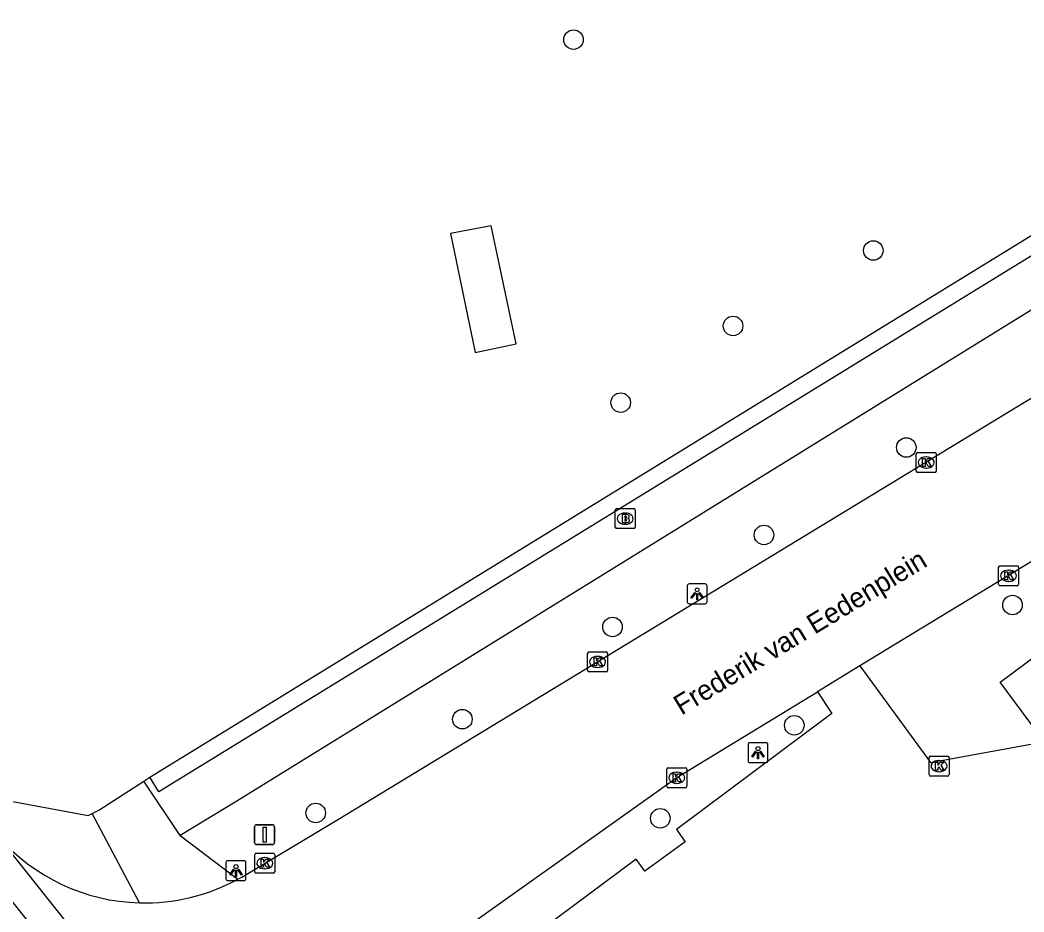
# Model space of a CAD drawing. Extents: x 160664 to 161506, y 382245 to 383288.
# Drawn here: x 161158.3 to 161208.6, y 382647.9 to 382692.6 of the extents above; entities that cross this region are included whole.
import ezdxf

# ---------------------------------------------------------------- set-up
doc = ezdxf.new("R2010")
doc.units = 0
for name, color, linetype in [('IMGEO_Boom', 7, 'Continuous'), ('IMGEO_Brandkraan', 7, 'Continuous'), ('IMGEO_Groenvoorziening', 7, 'Continuous'), ('IMGEO_Kolk', 7, 'Continuous'), ('IMGEO_Lichtpunt', 7, 'Continuous'), ('IMGEO_Openbare_ruimte_label', 7, 'Continuous'), ('IMGEO_Pand', 7, 'Continuous'), ('IMGEO_Parkeervlak_open', 7, 'Continuous'), ('IMGEO_Rijbaan_lokaal_gesloten', 7, 'Continuous'), ('IMGEO_Rijbaan_lokaal_open', 7, 'Continuous'), ('IMGEO_Verkeersbordpaal', 7, 'Continuous'), ('IMGEO_Voetpad_open', 7, 'Continuous')]:
    doc.layers.add(name, color=color, linetype=linetype)

msp = doc.modelspace()

# ---------------------------------------------------------------- linework, layer by layer
at = {"layer": 'IMGEO_Boom'}
for centre in [(161186.025, 382691.594), (161201.044, 382681.036), (161194.019, 382677.26), (161188.391, 382673.421), (161202.698, 382671.174), (161195.568, 382666.796), (161208.021, 382663.284), (161187.981, 382662.188), (161180.457, 382657.568), (161197.088, 382657.264), (161173.111, 382652.872), (161190.372, 382652.605)]:
    msp.add_circle(centre, 0.489, dxfattribs=at)
at = {"layer": 'IMGEO_Brandkraan'}
for p, q in [((161188.117, 382667.185), (161188.117, 382668.037)), ((161188.192, 382668.111), (161189.044, 382668.111)), ((161188.605, 382667.891), (161188.63, 382667.891)), ((161189.118, 382668.037), (161189.118, 382667.185)), ((161188.628, 382667.331), (161188.603, 382667.331)), ((161189.044, 382667.111), (161188.192, 382667.111))]:
    msp.add_line(p, q, dxfattribs=at)
for points in [[(161188.117, 382667.185), (161188.117, 382668.037)], [(161188.192, 382668.111), (161189.044, 382668.111)], [(161188.465, 382667.811), (161188.465, 382667.411), (161188.678, 382667.411)], [(161188.696, 382667.811), (161188.465, 382667.811)], [(161188.644, 382667.73), (161188.59, 382667.73), (161188.59, 382667.654)], [(161189.118, 382668.037), (161189.118, 382667.185)], [(161188.59, 382667.654), (161188.643, 382667.654)], [(161188.652, 382667.578), (161188.59, 382667.578), (161188.59, 382667.497)], [(161188.59, 382667.497), (161188.652, 382667.497)], [(161189.044, 382667.111), (161188.192, 382667.111)]]:
    msp.add_lwpolyline(points, dxfattribs=at)
for centre, radius, start, end in [((161188.194, 382668.035), 0.0765, 91.552, 178.448), ((161188.194, 382668.035), 0.0765, 91.552, 178.448), ((161188.645, 382667.692), 0.0379, 267.8285, 90.9355), ((161188.7, 382667.666), 0.145, 59.4692, 91.5367), ((161188.725, 382667.713), 0.0922, 285.5137, 58.1501), ((161189.042, 382668.035), 0.0765, 1.552, 88.448), ((161189.042, 382668.035), 0.0765, 1.552, 88.448), ((161188.653, 382667.537), 0.0404, 269.8759, 90.5077), ((161188.684, 382667.662), 0.251, 268.6676, 293.5347), ((161188.73, 382667.521), 0.105, 301.3115, 78.989), ((161188.194, 382667.187), 0.0765, 181.552, 268.448), ((161188.194, 382667.187), 0.0765, 181.552, 268.448), ((161189.042, 382667.187), 0.0765, 271.552, 358.448), ((161189.042, 382667.187), 0.0765, 271.552, 358.448)]:
    msp.add_arc(centre, radius, start, end, dxfattribs=at)
for centre, major_axis, ratio, start_param, end_param in [((161188.604, 382667.611), (-0.387, 0.002), 0.722429, 4.712389, 7.853982), ((161188.629, 382667.611), (-0.39, 0.002), 0.717154, 1.570796, 4.712389)]:
    msp.add_ellipse(centre, major_axis=major_axis, ratio=ratio, start_param=start_param, end_param=end_param, dxfattribs=at)
at = {"layer": 'IMGEO_Groenvoorziening'}
msp.add_lwpolyline([(161164.791, 382654.665), (161254.743, 382709.924)], dxfattribs=at)
at = {"layer": 'IMGEO_Kolk'}
for p, q in [((161203.199, 382669.996), (161203.199, 382670.848)), ((161203.274, 382670.922), (161204.126, 382670.922)), ((161204.2, 382670.848), (161204.2, 382669.996)), ((161203.687, 382670.702), (161203.712, 382670.702)), ((161204.126, 382669.922), (161203.274, 382669.922)), ((161203.71, 382670.142), (161203.685, 382670.142)), ((161207.398, 382665.248), (161208.25, 382665.248)), ((161207.323, 382664.322), (161207.323, 382665.174)), ((161207.811, 382665.028), (161207.836, 382665.028)), ((161208.324, 382665.174), (161208.324, 382664.322)), ((161208.25, 382664.248), (161207.398, 382664.248)), ((161207.834, 382664.468), (161207.809, 382664.468)), ((161186.732, 382660.01), (161186.732, 382660.862)), ((161186.807, 382660.936), (161187.659, 382660.936)), ((161187.22, 382660.716), (161187.245, 382660.716)), ((161187.733, 382660.862), (161187.733, 382660.01)), ((161187.659, 382659.936), (161186.807, 382659.936)), ((161187.243, 382660.156), (161187.218, 382660.156)), ((161203.84, 382654.792), (161203.84, 382655.644)), ((161203.915, 382655.718), (161204.767, 382655.718)), ((161204.841, 382655.644), (161204.841, 382654.792)), ((161190.775, 382655.135), (161191.627, 382655.135)), ((161204.328, 382655.498), (161204.353, 382655.498)), ((161190.7, 382654.209), (161190.7, 382655.061)), ((161191.188, 382654.915), (161191.213, 382654.915)), ((161191.701, 382655.061), (161191.701, 382654.209)), ((161204.767, 382654.718), (161203.915, 382654.718)), ((161204.351, 382654.938), (161204.326, 382654.938)), ((161191.627, 382654.135), (161190.775, 382654.135)), ((161191.211, 382654.355), (161191.186, 382654.355)), ((161170.055, 382649.932), (161170.055, 382650.784)), ((161170.13, 382650.858), (161170.982, 382650.858)), ((161170.543, 382650.638), (161170.568, 382650.638)), ((161171.056, 382650.784), (161171.056, 382649.932)), ((161170.982, 382649.858), (161170.13, 382649.858)), ((161170.566, 382650.078), (161170.541, 382650.078))]:
    msp.add_line(p, q, dxfattribs=at)
for points in [[(161203.199, 382669.996), (161203.199, 382670.848)], [(161203.274, 382670.922), (161204.126, 382670.922)], [(161204.2, 382670.848), (161204.2, 382669.996)], [(161203.52, 382670.622), (161203.643, 382670.622), (161203.643, 382670.471), (161203.773, 382670.622), (161203.937, 382670.622), (161203.791, 382670.471), (161203.944, 382670.222), (161203.792, 382670.222), (161203.707, 382670.386), (161203.643, 382670.319), (161203.643, 382670.222), (161203.52, 382670.222), (161203.52, 382670.622)], [(161204.126, 382669.922), (161203.274, 382669.922)], [(161207.398, 382665.248), (161208.25, 382665.248)], [(161207.323, 382664.322), (161207.323, 382665.174)], [(161207.644, 382664.948), (161207.767, 382664.948), (161207.767, 382664.797), (161207.897, 382664.948), (161208.061, 382664.948), (161207.915, 382664.797), (161208.068, 382664.548), (161207.916, 382664.548), (161207.831, 382664.712), (161207.767, 382664.645), (161207.767, 382664.548), (161207.644, 382664.548), (161207.644, 382664.948)], [(161208.324, 382665.174), (161208.324, 382664.322)], [(161208.25, 382664.248), (161207.398, 382664.248)], [(161186.732, 382660.01), (161186.732, 382660.862)], [(161186.807, 382660.936), (161187.659, 382660.936)], [(161187.733, 382660.862), (161187.733, 382660.01)], [(161187.053, 382660.636), (161187.176, 382660.636), (161187.176, 382660.485), (161187.306, 382660.636), (161187.47, 382660.636), (161187.324, 382660.485), (161187.477, 382660.236), (161187.325, 382660.236), (161187.24, 382660.4), (161187.176, 382660.333), (161187.176, 382660.236), (161187.053, 382660.236), (161187.053, 382660.636)], [(161187.659, 382659.936), (161186.807, 382659.936)], [(161203.84, 382654.792), (161203.84, 382655.644)], [(161203.915, 382655.718), (161204.767, 382655.718)], [(161204.841, 382655.644), (161204.841, 382654.792)], [(161190.775, 382655.135), (161191.627, 382655.135)], [(161204.161, 382655.418), (161204.284, 382655.418), (161204.284, 382655.267), (161204.414, 382655.418), (161204.578, 382655.418), (161204.432, 382655.267), (161204.585, 382655.018), (161204.433, 382655.018), (161204.348, 382655.182), (161204.284, 382655.115), (161204.284, 382655.018), (161204.161, 382655.018), (161204.161, 382655.418)], [(161190.7, 382654.209), (161190.7, 382655.061)], [(161191.021, 382654.835), (161191.144, 382654.835), (161191.144, 382654.684), (161191.274, 382654.835), (161191.438, 382654.835), (161191.292, 382654.684), (161191.445, 382654.435), (161191.293, 382654.435), (161191.208, 382654.599), (161191.144, 382654.532), (161191.144, 382654.435), (161191.021, 382654.435), (161191.021, 382654.835)], [(161191.701, 382655.061), (161191.701, 382654.209)], [(161204.767, 382654.718), (161203.915, 382654.718)], [(161191.627, 382654.135), (161190.775, 382654.135)], [(161170.055, 382649.932), (161170.055, 382650.784)], [(161170.13, 382650.858), (161170.982, 382650.858)], [(161171.056, 382650.784), (161171.056, 382649.932)], [(161170.376, 382650.558), (161170.499, 382650.558), (161170.499, 382650.407), (161170.629, 382650.558), (161170.793, 382650.558), (161170.647, 382650.407), (161170.8, 382650.158), (161170.648, 382650.158), (161170.563, 382650.322), (161170.499, 382650.255), (161170.499, 382650.158), (161170.376, 382650.158), (161170.376, 382650.558)], [(161170.982, 382649.858), (161170.13, 382649.858)]]:
    msp.add_lwpolyline(points, dxfattribs=at)
for centre, start, end in [((161203.276, 382670.846), 91.552, 178.448), ((161203.276, 382670.846), 91.552, 178.448), ((161204.124, 382670.846), 1.552, 88.448), ((161204.124, 382670.846), 1.552, 88.448), ((161203.276, 382669.998), 181.552, 268.448), ((161203.276, 382669.998), 181.552, 268.448), ((161204.124, 382669.998), 271.552, 358.448), ((161204.124, 382669.998), 271.552, 358.448), ((161207.4, 382665.172), 91.552, 178.448), ((161207.4, 382665.172), 91.552, 178.448), ((161208.248, 382665.172), 1.552, 88.448), ((161208.248, 382665.172), 1.552, 88.448), ((161207.4, 382664.324), 181.552, 268.448), ((161207.4, 382664.324), 181.552, 268.448), ((161208.248, 382664.324), 271.552, 358.448), ((161208.248, 382664.324), 271.552, 358.448), ((161186.809, 382660.86), 91.552, 178.448), ((161186.809, 382660.86), 91.552, 178.448), ((161187.657, 382660.86), 1.552, 88.448), ((161187.657, 382660.86), 1.552, 88.448), ((161186.809, 382660.012), 181.552, 268.448), ((161186.809, 382660.012), 181.552, 268.448), ((161187.657, 382660.012), 271.552, 358.448), ((161187.657, 382660.012), 271.552, 358.448), ((161203.917, 382655.642), 91.552, 178.448), ((161203.917, 382655.642), 91.552, 178.448), ((161204.765, 382655.642), 1.552, 88.448), ((161204.765, 382655.642), 1.552, 88.448), ((161190.777, 382655.059), 91.552, 178.448), ((161190.777, 382655.059), 91.552, 178.448), ((161191.625, 382655.059), 1.552, 88.448), ((161191.625, 382655.059), 1.552, 88.448), ((161203.917, 382654.794), 181.552, 268.448), ((161203.917, 382654.794), 181.552, 268.448), ((161204.765, 382654.794), 271.552, 358.448), ((161204.765, 382654.794), 271.552, 358.448), ((161190.777, 382654.211), 181.552, 268.448), ((161190.777, 382654.211), 181.552, 268.448), ((161191.625, 382654.211), 271.552, 358.448), ((161191.625, 382654.211), 271.552, 358.448), ((161170.132, 382650.782), 91.552, 178.448), ((161170.132, 382650.782), 91.552, 178.448), ((161170.98, 382650.782), 1.552, 88.448), ((161170.98, 382650.782), 1.552, 88.448), ((161170.132, 382649.934), 181.552, 268.448), ((161170.132, 382649.934), 181.552, 268.448), ((161170.98, 382649.934), 271.552, 358.448), ((161170.98, 382649.934), 271.552, 358.448)]:
    msp.add_arc(centre, 0.0765, start, end, dxfattribs=at)
for centre, major_axis, ratio, start_param, end_param in [((161203.686, 382670.422), (-0.387, 0.002), 0.722429, 4.712389, 7.853982), ((161203.711, 382670.422), (-0.39, 0.002), 0.717154, 1.570796, 4.712389), ((161207.81, 382664.748), (-0.387, 0.002), 0.722429, 4.712389, 7.853982), ((161207.835, 382664.748), (-0.39, 0.002), 0.717154, 1.570796, 4.712389), ((161187.219, 382660.436), (-0.387, 0.002), 0.722429, 4.712389, 7.853982), ((161187.244, 382660.436), (-0.39, 0.002), 0.717154, 1.570796, 4.712389), ((161204.327, 382655.218), (-0.387, 0.002), 0.722429, 4.712389, 7.853982), ((161204.352, 382655.218), (-0.39, 0.002), 0.717154, 1.570796, 4.712389), ((161191.187, 382654.635), (-0.387, 0.002), 0.722429, 4.712389, 7.853982), ((161191.212, 382654.635), (-0.39, 0.002), 0.717154, 1.570796, 4.712389), ((161170.542, 382650.358), (-0.387, 0.002), 0.722429, 4.712389, 7.853982), ((161170.567, 382650.358), (-0.39, 0.002), 0.717154, 1.570796, 4.712389)]:
    msp.add_ellipse(centre, major_axis=major_axis, ratio=ratio, start_param=start_param, end_param=end_param, dxfattribs=at)
at = {"layer": 'IMGEO_Lichtpunt'}
for p, q in [((161191.723, 382664.248), (161191.723, 382663.441)), ((161191.723, 382664.248), (161191.723, 382663.441)), ((161192.625, 382664.343), (161191.817, 382664.343)), ((161192.625, 382664.343), (161191.817, 382664.343)), ((161192.719, 382663.441), (161192.719, 382664.248)), ((161192.719, 382663.441), (161192.719, 382664.248)), ((161191.817, 382663.347), (161192.625, 382663.347)), ((161191.817, 382663.347), (161192.625, 382663.347)), ((161194.773, 382656.297), (161194.773, 382655.49)), ((161194.773, 382656.297), (161194.773, 382655.49)), ((161195.675, 382656.392), (161194.867, 382656.392)), ((161195.675, 382656.392), (161194.867, 382656.392)), ((161195.769, 382655.49), (161195.769, 382656.297)), ((161195.769, 382655.49), (161195.769, 382656.297)), ((161194.867, 382655.396), (161195.675, 382655.396)), ((161194.867, 382655.396), (161195.675, 382655.396)), ((161168.614, 382650.389), (161168.614, 382649.582)), ((161168.614, 382650.389), (161168.614, 382649.582)), ((161169.516, 382650.484), (161168.708, 382650.484)), ((161169.516, 382650.484), (161168.708, 382650.484)), ((161169.61, 382649.582), (161169.61, 382650.389)), ((161169.61, 382649.582), (161169.61, 382650.389)), ((161168.708, 382649.488), (161169.516, 382649.488)), ((161168.708, 382649.488), (161169.516, 382649.488))]:
    msp.add_line(p, q, dxfattribs=at)
for points in [[(161192.097, 382663.912), (161192.136, 382663.884), (161191.948, 382663.622), (161191.91, 382663.649), (161192.097, 382663.912)], [(161192.199, 382663.864), (161192.246, 382663.864), (161192.246, 382663.542), (161192.199, 382663.542), (161192.199, 382663.864)], [(161192.309, 382663.884), (161192.347, 382663.911), (161192.534, 382663.649), (161192.495, 382663.621), (161192.309, 382663.884)], [(161195.147, 382655.961), (161195.186, 382655.933), (161194.998, 382655.671), (161194.96, 382655.698), (161195.147, 382655.961)], [(161195.249, 382655.913), (161195.296, 382655.913), (161195.296, 382655.591), (161195.249, 382655.591), (161195.249, 382655.913)], [(161195.359, 382655.933), (161195.397, 382655.96), (161195.584, 382655.698), (161195.545, 382655.67), (161195.359, 382655.933)], [(161168.988, 382650.053), (161169.027, 382650.025), (161168.839, 382649.763), (161168.801, 382649.79), (161168.988, 382650.053)], [(161169.09, 382650.005), (161169.137, 382650.005), (161169.137, 382649.683), (161169.09, 382649.683), (161169.09, 382650.005)], [(161169.2, 382650.025), (161169.238, 382650.052), (161169.425, 382649.79), (161169.386, 382649.762), (161169.2, 382650.025)]]:
    msp.add_lwpolyline(points, dxfattribs=at)
for centre in [(161192.222, 382664.046), (161195.272, 382656.095), (161169.113, 382650.187)]:
    msp.add_circle(centre, 0.0994, dxfattribs=at)
for centre, start, end in [((161191.817, 382664.248), 90, 180), ((161191.817, 382664.248), 90, 180), ((161192.625, 382664.248), 0, 90), ((161192.625, 382664.248), 0, 90), ((161191.817, 382663.441), 180, 270), ((161191.817, 382663.441), 180, 270), ((161192.625, 382663.441), 270, 0), ((161192.625, 382663.441), 270, 360), ((161194.867, 382656.297), 90, 180), ((161194.867, 382656.297), 90, 180), ((161195.675, 382656.297), 0, 90), ((161195.675, 382656.297), 0, 90), ((161194.867, 382655.49), 180, 270), ((161194.867, 382655.49), 180, 270), ((161195.675, 382655.49), 270, 0), ((161195.675, 382655.49), 270, 360), ((161168.708, 382650.389), 90, 180), ((161168.708, 382650.389), 90, 180), ((161169.516, 382650.389), 0, 90), ((161169.516, 382650.389), 0, 90), ((161168.708, 382649.582), 180, 270), ((161168.708, 382649.582), 180, 270), ((161169.516, 382649.582), 270, 0), ((161169.516, 382649.582), 270, 360)]:
    msp.add_arc(centre, 0.0946, start, end, dxfattribs=at)
at = {"layer": 'IMGEO_Pand'}
msp.add_lwpolyline([(161179.857, 382681.885), (161181.099, 382675.935), (161183.154, 382676.359), (161181.903, 382682.273), (161179.857, 382681.885)], dxfattribs=at)
at = {"layer": 'IMGEO_Parkeervlak_open'}
for points in [[(161200.378, 382660.233), (161203.919, 382655.4), (161209.58, 382656.433), (161209.274, 382656.9), (161207.41, 382659.419), (161223.895, 382671.677), (161226.607, 382668.102), (161229.864, 382668.265), (161227.222, 382671.868), (161241.646, 382682.554), (161244.333, 382678.987), (161246.564, 382679.479), (161243.889, 382683.076), (161254.364, 382690.873), (161257.414, 382686.864), (161264.871, 382688.181)], [(161198.244, 382658.937), (161198.969, 382657.853), (161191.181, 382652.043), (161191.614, 382651.433), (161189.604, 382649.952), (161189.158, 382650.555), (161179.033, 382643.01), (161181.997, 382639.003), (161181.404, 382638.542), (161184.38, 382634.544), (161184.997, 382634.987), (161190.936, 382626.972), (161190.337, 382626.542), (161193.31, 382622.545), (161193.933, 382622.971), (161199.868, 382614.966), (161199.271, 382614.533), (161202.245, 382610.531), (161202.862, 382610.955), (161205.831, 382606.983), (161208.215, 382608.758)]]:
    msp.add_lwpolyline(points, dxfattribs=at)
at = {"layer": 'IMGEO_Rijbaan_lokaal_gesloten'}
for points in [[(161310.278, 382447.544), (161304.612, 382455.142), (161297.291, 382464.927), (161268.488, 382503.419), (161231.992, 382552.35), (161208.42, 382583.573), (161189.555, 382608.225), (161164.493, 382640.145), (161139.478, 382671.646), (161125.431, 382689.32)], [(161171.214, 382634.095), (161157.191, 382651.71)]]:
    msp.add_lwpolyline(points, dxfattribs=at)
at = {"layer": 'IMGEO_Rijbaan_lokaal_open'}
for points in [[(161272.424, 382704.082), (161258.476, 382695.53), (161200.378, 382660.233)], [(161169.214, 382649.56), (161169.4, 382649.664), (161174.244, 382652.562), (161254.227, 382701.17), (161258.165, 382703.578)], [(161200.378, 382660.233), (161198.244, 382658.937)], [(161173.251, 382641.894), (161178.77, 382645.817), (161191.196, 382654.655), (161198.244, 382658.937)]]:
    msp.add_lwpolyline(points, dxfattribs=at)
for centre, radius, start, end in [((161164.542, 382658.126), 9.757, 221.112, 268.4593), ((161164.54, 382658.134), 9.766, 268.4772, 298.5985)]:
    msp.add_arc(centre, radius, start, end, dxfattribs=at)
at = {"layer": 'IMGEO_Verkeersbordpaal'}
for p, q in [((161170.05, 382651.387), (161170.05, 382652.187)), ((161170.05, 382652.187), (161170.05, 382651.387)), ((161170.15, 382652.287), (161170.94, 382652.287)), ((161170.94, 382652.287), (161170.15, 382652.287)), ((161171.04, 382652.187), (161171.04, 382651.387)), ((161171.04, 382651.387), (161171.04, 382652.187)), ((161170.94, 382651.287), (161170.15, 382651.287)), ((161170.15, 382651.287), (161170.94, 382651.287))]:
    msp.add_line(p, q, dxfattribs=at)
msp.add_lwpolyline([(161170.47, 382652.162), (161170.62, 382652.162), (161170.62, 382651.412), (161170.47, 382651.412), (161170.47, 382652.162)], dxfattribs=at)
for centre, start, end in [((161170.15, 382652.187), 90, 180), ((161170.15, 382652.187), 90, 180), ((161170.94, 382652.187), 0, 90), ((161170.94, 382652.187), 360, 90), ((161170.15, 382651.387), 180, 270), ((161170.15, 382651.387), 180, 270), ((161170.94, 382651.387), 270, 0), ((161170.94, 382651.387), 270, 0)]:
    msp.add_arc(centre, 0.1, start, end, dxfattribs=at)
at = {"layer": 'IMGEO_Voetpad_open'}
for points in [[(161255.207, 382709.168), (161165.254, 382653.931), (161164.791, 382654.665)], [(161256.256, 382707.186), (161218.352, 382683.857), (161169.165, 382653.466), (161166.325, 382651.749)], [(161128.193, 382691.568), (161128.64, 382691.007), (161157.194, 382653.574), (161161.716, 382652.754), (161161.906, 382652.847)], [(161164.491, 382654.47), (161164.791, 382654.665)], [(161161.906, 382652.847), (161162.239, 382653.01), (161164.491, 382654.47)], [(161166.325, 382651.749), (161164.491, 382654.47)], [(161164.28, 382648.372), (161161.906, 382652.847)], [(161166.325, 382651.749), (161169.214, 382649.56)]]:
    msp.add_lwpolyline(points, dxfattribs=at)

# ---------------------------------------------------------------- texts
at = {"layer": 'IMGEO_Openbare_ruimte_label'}
msp.add_text('Frederik van Eedenplein', height=1, rotation=31.2585, dxfattribs=at).set_placement((161191.436, 382657.745))

doc.saveas('drawing.dxf')
